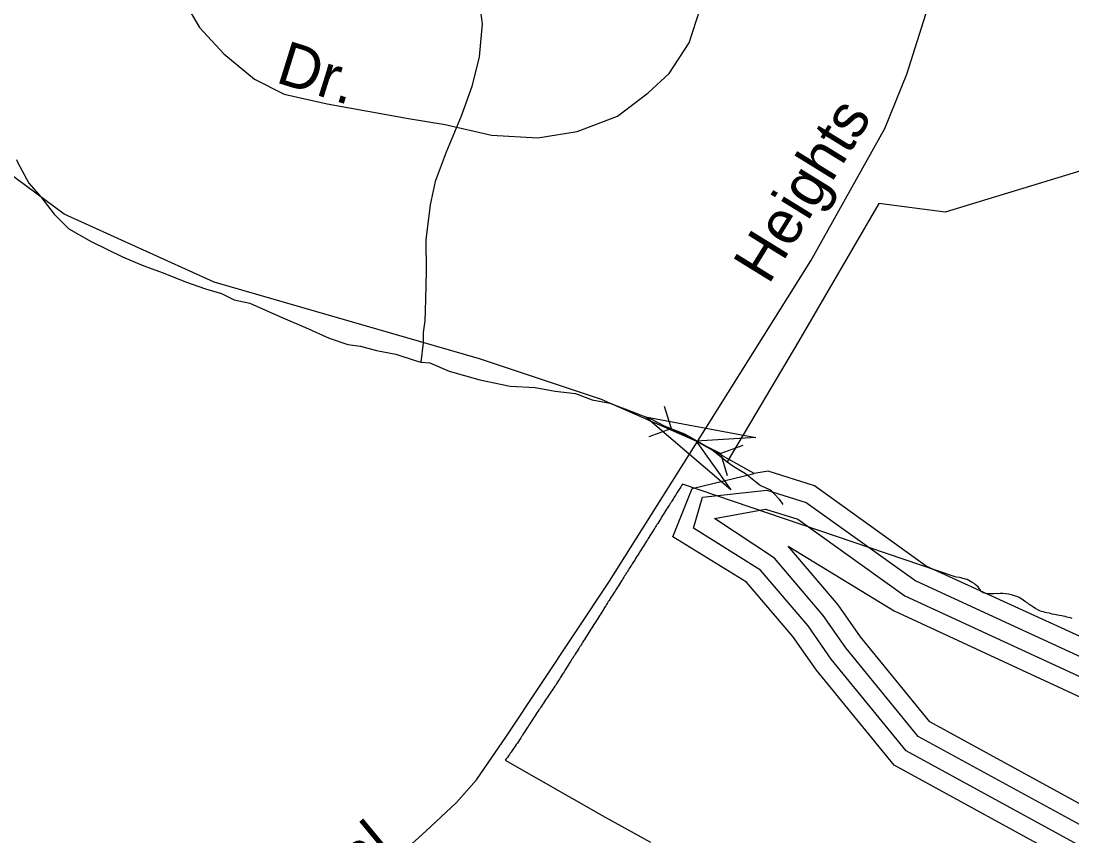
# Model space of a CAD drawing. Extents: x 2260773 to 2342389, y 552869 to 618546.
# Drawn here: x 2325292 to 2327576, y 597717 to 599487 of the extents above; entities that cross this region are included whole.
import ezdxf

# ---------------------------------------------------------------- set-up
doc = ezdxf.new("R2010")
doc.units = 0
for name, color, linetype in [('Exist Boundary Political City Limit New', 7, 'Continuous'), ('Exist Hydrographic Buffer Line', 7, 'Continuous'), ('Exist Hydrographic Creek Single Shore', 7, 'Continuous'), ('Exist Hydrographic Lake Shore', 7, 'Continuous'), ('Exist Hydrographic Misc Water Feature', 7, 'Continuous'), ('Exist Road Non-System Type 51', 7, 'Continuous'), ('Exist Road Non-System Type 51 Label', 7, 'Continuous'), ('Exist Road Secondary Structure Pipe Attributed CELL', 7, 'Continuous'), ('Exist Road Secondary Structure Pipe CELL', 7, 'Continuous'), ('Exist Road Secondary Type 51 Attributed', 7, 'Continuous'), ('Exist Road Secondary Type 51 Label', 7, 'Continuous'), ('Map Preparation Boundary City Limit Buffer Line', 7, 'Continuous')]:
    doc.layers.add(name, color=color, linetype=linetype)

msp = doc.modelspace()

# ---------------------------------------------------------------- linework, layer by layer
at = {"layer": 'Exist Boundary Political City Limit New'}
for points in [[(2327483.2, 598220.2), (2327479.8, 598222.6), (2327475.2, 598225.9), (2327470, 598229.2), (2327466.8, 598231.3), (2327463.2, 598233.4), (2327460.8, 598234.9), (2327456.2, 598236.9), (2327452.8, 598238.3), (2327449, 598239.7), (2327444.2, 598241.2), (2327441.2, 598241.8), (2327438.2, 598242.2), (2327431.2, 598243.1), (2327425.5, 598243.6), (2327419.5, 598243.5), (2327415.2, 598243.3), (2327410.8, 598243.8), (2327405.8, 598243), (2327401.2, 598243), (2327397.2, 598242.9), (2327391.2, 598243.2), (2327386.8, 598244.8), (2327383.2, 598244.9), (2327378.8, 598247.9), (2327376.2, 598252.4), (2327374.2, 598254.9), (2327371.8, 598257.9), (2327368.8, 598260.5), (2327365.8, 598263.1), (2327363.2, 598265.2), (2327359.2, 598267.8), (2327355.5, 598269.8), (2327352, 598271.8), (2327347.8, 598273.9), (2327344.8, 598275), (2327342, 598275.8), (2327339, 598276.6), (2327335.2, 598277.5), (2327331.2, 598278.3), (2327325.2, 598279.3), (2327322, 598280.2), (2326729.2, 598481.5), (2326727.8, 598478.8), (2326727.2, 598478.3), (2326725.8, 598475.7), (2326723.5, 598472.2), (2326721.5, 598468.8), (2326719.2, 598465.4), (2326717.2, 598462.1), (2326715, 598458.4), (2326713, 598455.2), (2326711.2, 598452.8), (2326709.8, 598450.2), (2326707.5, 598446.8), (2326706, 598444.2), (2326704.5, 598441.7), (2326702.8, 598439.2), (2326701.2, 598436.6), (2326699, 598433.2), (2326697, 598429.9), (2326695, 598426.8), (2326692.8, 598423.1), (2326690.5, 598419.8), (2326688.5, 598416.3), (2326686.2, 598412.9), (2326684, 598409.4), (2326682, 598406.2), (2326680, 598402.8), (2326677.8, 598399.4), (2326675.8, 598396), (2326674, 598393.4), (2326672.5, 598390.9), (2326670.8, 598388.4), (2326669.2, 598385.8), (2326667, 598382.5), (2326665, 598379.2), (2326662.8, 598375.6), (2326660.8, 598372.4), (2326658.5, 598368.8), (2326656.5, 598365.6), (2326654.8, 598363), (2326653.2, 598360.5), (2326651.2, 598357.1), (2326649, 598353.8), (2326646.8, 598350.3), (2326644.5, 598346.8), (2326642.5, 598343.6), (2326640.5, 598340.2), (2326638.2, 598336.8), (2326636.2, 598333.4), (2326634.2, 598330.3), (2326631.8, 598326.6), (2326629.8, 598323.2), (2326627.5, 598319.9), (2326625.5, 598316.5), (2326622.8, 598312.4), (2326620, 598308.1)], [(2326620, 598308.1), (2326618.5, 598305.5), (2326617, 598303), (2326615.2, 598300.4), (2326613.8, 598297.9), (2326612, 598295.4), (2326610.5, 598292.8), (2326609, 598290.2), (2326607.2, 598287.8), (2326605.2, 598284.4), (2326603.5, 598281.8), (2326602, 598279.3), (2326600.5, 598276.8), (2326598.8, 598274.2), (2326596.8, 598271), (2326594.5, 598267.5), (2326592.5, 598264.1), (2326590.2, 598260.7), (2326588, 598257.3), (2326586, 598253.9), (2326584.2, 598251.4), (2326582.8, 598248.9), (2326581.2, 598246.3), (2326579.5, 598243.6), (2326577.5, 598240.4), (2326575.2, 598237.1), (2326572.5, 598232.8), (2326572, 598231.9), (2326571.5, 598231.1), (2326570, 598228.6), (2326568.2, 598226.1), (2326566.8, 598223.5), (2326564.5, 598220.1), (2326562.5, 598216.8), (2326560.2, 598213.5), (2326558.2, 598210), (2326556, 598206.7), (2326553.8, 598203.1), (2326551.8, 598199.9), (2326549.5, 598196.5), (2326547.5, 598193.1), (2326545.2, 598189.7), (2326543.8, 598187.2), (2326542.2, 598184.8), (2326540, 598181.2), (2326538.2, 598178.8), (2326536.8, 598176.2), (2326534.5, 598172.8), (2326532.5, 598169.3), (2326530.2, 598166.1), (2326528.2, 598162.7), (2326526, 598159.3), (2326523.5, 598155.1), (2326520.8, 598150.8), (2326518.5, 598147.4), (2326516.5, 598144.1), (2326514.2, 598140.7), (2326512.2, 598137.5), (2326510.5, 598134.8), (2326509, 598132.2), (2326507.5, 598129.7), (2326505.8, 598127.2), (2326504, 598124.5), (2326502.5, 598122.1), (2326500.2, 598118.7), (2326498.2, 598115.4), (2326496.2, 598112), (2326494.5, 598109.4), (2326492.8, 598106.8), (2326490.8, 598103.5), (2326489.2, 598100.9), (2326487.5, 598098.4), (2326485.5, 598095), (2326483.2, 598091.7), (2326481.2, 598088.3), (2326478.5, 598084.2), (2326475.8, 598079.8), (2326473.8, 598076.4), (2326472, 598073.9), (2326470, 598070.7), (2326467.2, 598066.3), (2326465.2, 598062.9), (2326463.5, 598060.4), (2326462, 598057.9), (2326459.8, 598054.6), (2326457.8, 598051.1), (2326455.5, 598047.7), (2326453.8, 598044.9), (2326452, 598042.3), (2326449.8, 598039), (2326447.5, 598035.8), (2326445.2, 598032.2), (2326444.8, 598031.4), (2326444.2, 598030.6), (2326442, 598027.4), (2326439.8, 598024.2), (2326437.5, 598020.8), (2326435.8, 598018.3), (2326434.2, 598015.8), (2326432, 598012.5)], [(2327576.2, 598189.8), (2327572.5, 598190.8), (2327568.5, 598191.8), (2327564.8, 598192.6), (2327560.8, 598193.6), (2327556.8, 598194.4), (2327553.5, 598195.2), (2327549, 598196.1), (2327545, 598196.8), (2327541.2, 598197.6), (2327537.2, 598198.4), (2327533.2, 598199.2), (2327529.5, 598200.1), (2327526, 598200.8), (2327521, 598201.9), (2327517.8, 598202.8), (2327513.8, 598203.8), (2327510, 598204.8), (2327506.2, 598205.9), (2327501.8, 598208.1), (2327496.5, 598211.2), (2327493, 598213.2), (2327490.5, 598214.9), (2327486.5, 598217.8), (2327483.2, 598220.2)], [(2326427.2, 598005.6), (2326425.2, 598002.6), (2326423, 597999.2), (2326421.2, 597996.8), (2326419.8, 597994.2), (2326417.5, 597990.9), (2326415.2, 597987.6), (2326413, 597984.2), (2326410.8, 597980.9), (2326408.5, 597977.6), (2326406.2, 597974.3), (2326404.2, 597971), (2326401.8, 597967.4), (2326399.8, 597964.5), (2326397.5, 597960.9), (2326395.2, 597957.6), (2326393.8, 597955.1), (2326391.5, 597951.8), (2326389, 597947.4), (2326386.8, 597944.1), (2326385.2, 597941.6), (2326383.5, 597939), (2326381.5, 597935.6), (2326379.8, 597933.1), (2326378.2, 597930.6), (2326376.5, 597928.1), (2326375, 597925.6), (2326372.8, 597922.2), (2326370.5, 597918.9), (2326368.2, 597915.6), (2326366, 597912.2), (2326363.2, 597908.1), (2326361, 597905), (2326359.2, 597902.4), (2326357, 597899.3), (2326355.2, 597896.7), (2326353.2, 597894), (2326351, 597891), (2326348.8, 597887.7), (2326346.2, 597884.6), (2326344, 597881.4), (2326561.5, 597757.9), (2326660.2, 597703.4)], [(2326432, 598012.5), (2326429.8, 598009.2), (2326427.2, 598005.6)]]:
    msp.add_lwpolyline(points, dxfattribs=at)
at = {"layer": 'Exist Hydrographic Buffer Line'}
for points in [[(2327876.1, 597659.7), (2327603.6, 597689.7), (2327215.4, 597902.1), (2327052.4, 598101.4), (2327002.2, 598173.5), (2326898.6, 598294.2), (2326753.7, 598385.8), (2326773.2, 598452.7), (2326913, 598468.3), (2326998.1, 598441.3), (2327236.2, 598271), (2327736.7, 598041), (2328045.1, 597974.9), (2328605.7, 598006.2), (2329044.5, 598120.1), (2329557.1, 598323.3), (2329691.7, 598323.1), (2329718.9, 598234.2), (2329746, 598032.9), (2329707.7, 597843.9), (2329688, 597789), (2329618.7, 597723.2), (2329559, 597704.8), (2327876.1, 597659.7)], [(2327877.8, 597699.7), (2327615.9, 597728.6), (2327241.5, 597933.5), (2327084.4, 598125.5), (2327035.2, 598196.3), (2326929.2, 598320.2), (2326799.2, 598406.7), (2326910.1, 598427.2), (2326980, 598405), (2327213, 598238.5), (2327720.1, 598004.6), (2328036.9, 597935.8), (2328608.2, 597966.2), (2329054.8, 598081.4), (2329564.7, 598283.3), (2329676.3, 598283.2), (2329679.4, 598227.9), (2329705.4, 598034.3), (2329669.1, 597854.7), (2329653.7, 597811.4), (2329597.9, 597758.7), (2329552.4, 597744.7), (2327877.8, 597699.7)], [(2327879.4, 597739.8), (2327628.2, 597767.5), (2327267.3, 597964.8), (2327116.2, 598149.6), (2327067.8, 598219.2), (2326959.3, 598346.3), (2327189.6, 598206), (2327703.5, 597968.2), (2328028.7, 597896.6), (2328610.4, 597926.3), (2329064.6, 598042.6), (2329572.5, 598243.3), (2329635.9, 598243.1), (2329665, 598035.6), (2329630.3, 597865.5), (2329577.2, 597794.1), (2327879.4, 597739.8)]]:
    msp.add_lwpolyline(points, dxfattribs=at)
at = {"layer": 'Exist Hydrographic Creek Single Shore'}
msp.add_lwpolyline([(2326885.5, 598504.4), (2326758.8, 598574.9), (2326553.6, 598665.4), (2326288.4, 598753.2), (2325711.4, 598920.2), (2325385.4, 599067.9), (2325242.4, 599173.7)], dxfattribs=at)
at = {"layer": 'Exist Hydrographic Lake Shore'}
for points in [[(2329786.4, 598031.6), (2329746.4, 597833.1), (2329722.4, 597766.4), (2329639.4, 597687.7), (2329565.3, 597664.9), (2327874.5, 597619.6), (2327591.5, 597650.8), (2327189.4, 597870.8), (2327020.4, 598077.3), (2326969.4, 598150.7), (2326868.5, 598268.1), (2326708.4, 598366.6), (2326750.7, 598472.2), (2326885.5, 598504.4)], [(2329786.4, 598031.6), (2329758.5, 598240.5), (2329741.5, 598331.7), (2329707.4, 598363.1), (2329549.4, 598363.3), (2329034.5, 598158.7), (2328603.4, 598046.1), (2328053.5, 598014.1), (2327753.5, 598077.4), (2327259.3, 598303.5), (2327016.3, 598477.5), (2326915.5, 598509.5), (2326885.5, 598504.4)]]:
    msp.add_lwpolyline(points, dxfattribs=at)
at = {"layer": 'Exist Hydrographic Misc Water Feature'}
for points in [[(2326289.8, 599513.1), (2326294.4, 599481.2), (2326287.6, 599409.3), (2326271.8, 599345.1), (2326248.6, 599280.9), (2326215.8, 599202.7), (2326191.8, 599138.6), (2326181, 599088.3), (2326171.7, 599012.2), (2326172.3, 598944.4), (2326170.9, 598882.2), (2326169.7, 598836.2), (2326165.8, 598810.4), (2326166, 598788.5), (2326160.7, 598746.3)], [(2328154.8, 599347.3), (2327730.9, 599203), (2327300.3, 599072.4), (2327156.4, 599090.8), (2326981.5, 598791), (2326826.7, 598529.7)], [(2325282.2, 599186.6), (2325284.3, 599180.7), (2325308.5, 599134.9), (2325335.1, 599105.3), (2325363.6, 599067.8), (2325395.8, 599036.1), (2325444.4, 599008.6), (2325512.3, 598975.2), (2325558.8, 598955.6), (2325600.9, 598940), (2325649.1, 598920.6), (2325692.7, 598905.5), (2325727.2, 598895.4), (2325755.3, 598881.9), (2325789.1, 598874.3), (2325855.7, 598844.9), (2325910.1, 598821.7), (2325961.8, 598798.1), (2326002.2, 598784.7), (2326029.8, 598780.9), (2326064.1, 598771.4), (2326106.1, 598763.8), (2326148.6, 598750.1), (2326160.7, 598746.3)], [(2326160.7, 598746.3), (2326180.3, 598744.5), (2326222.4, 598726.9), (2326289, 598707.9), (2326354.6, 598694.4), (2326409, 598691.1), (2326452.9, 598683.6), (2326496.9, 598677.9), (2326533.2, 598664.2), (2326571.2, 598656.9), (2326619.2, 598639.2), (2326663.4, 598621.9), (2326689.7, 598607.9), (2326734, 598590.7), (2326792.2, 598557.2), (2326822.2, 598533.5), (2326826.7, 598529.7)], [(2326826.7, 598529.7), (2326840.8, 598519.8), (2326866.7, 598504.2), (2326898.8, 598478.2), (2326921, 598468.8), (2326939.4, 598448.6), (2326947.7, 598436.8)]]:
    msp.add_lwpolyline(points, dxfattribs=at)
at = {"layer": 'Exist Road Non-System Type 51'}
msp.add_lwpolyline([(2325634, 599551.2), (2325679.6, 599473.3), (2325732.8, 599416.2), (2325799.3, 599361.1), (2325863.9, 599328.8), (2325957.1, 599307.8), (2326133.8, 599275.5), (2326213.6, 599262.2), (2326314.3, 599239.4), (2326415, 599233.7), (2326500.6, 599247), (2326588, 599280.3), (2326654.5, 599331.6), (2326700.1, 599373.5), (2326743.8, 599440), (2326776.1, 599538.9)], dxfattribs=at)
at = {"layer": 'Exist Road Secondary Structure Pipe Attributed CELL'}
msp.add_lwpolyline([(2326834.2, 598469), (2326648.7, 598627.3), (2326888.5, 598583), (2326758.8, 598574.9)], close=True, dxfattribs=at)
at = {"layer": 'Exist Road Secondary Structure Pipe CELL'}
for p, q in [((2326689.9, 598650.5), (2326704.7, 598601.9)), ((2326657, 598584.6), (2326704.7, 598601.9)), ((2326704.7, 598601.9), (2326812.8, 598547.8)), ((2326860.5, 598565.2), (2326812.8, 598547.8)), ((2326827.6, 598499.2), (2326812.8, 598547.8))]:
    msp.add_line(p, q, dxfattribs=at)
at = {"layer": 'Exist Road Secondary Type 51 Attributed'}
msp.add_lwpolyline([(2325729, 597334), (2325915.3, 597501.4), (2326033.1, 597602.2), (2326171.8, 597727.7), (2326238.3, 597789.5), (2326282, 597838.9), (2326346.6, 597934), (2326570.9, 598270.6), (2326778, 598599.5), (2327008, 598966.5), (2327169.5, 599253.7), (2327217, 599371.6), (2327262.6, 599516.1), (2327289.2, 599632.1), (2327302.5, 599698.6), (2327312, 599759.5), (2327342.4, 600000), (2327405.8, 600533.6), (2327407.6, 600551.2), (2327534.4, 601799.8)], dxfattribs=at)
at = {"layer": 'Map Preparation Boundary City Limit Buffer Line'}
for points in [[(2327483.2, 598220.2), (2327479.8, 598222.6), (2327475.2, 598225.9), (2327470, 598229.2), (2327466.8, 598231.3), (2327463.2, 598233.4), (2327460.8, 598234.9), (2327456.2, 598236.9), (2327452.8, 598238.3), (2327449, 598239.7), (2327444.2, 598241.2), (2327441.2, 598241.8), (2327438.2, 598242.2), (2327431.2, 598243.1), (2327425.5, 598243.6), (2327419.5, 598243.5), (2327415.2, 598243.3), (2327410.8, 598243.8), (2327405.8, 598243), (2327401.2, 598243), (2327397.2, 598242.9), (2327391.2, 598243.2), (2327386.8, 598244.8), (2327383.2, 598244.9), (2327378.8, 598247.9), (2327376.2, 598252.4), (2327374.2, 598254.9), (2327371.8, 598257.9), (2327368.8, 598260.5), (2327365.8, 598263.1), (2327363.2, 598265.2), (2327359.2, 598267.8), (2327355.5, 598269.8), (2327352, 598271.8), (2327347.8, 598273.9), (2327344.8, 598275), (2327342, 598275.8), (2327339, 598276.6), (2327335.2, 598277.5), (2327331.2, 598278.3), (2327325.2, 598279.3), (2327322, 598280.2), (2326729.2, 598481.5), (2326727.8, 598478.8), (2326727.2, 598478.3), (2326725.8, 598475.7), (2326723.5, 598472.2), (2326721.5, 598468.8), (2326719.2, 598465.4), (2326717.2, 598462.1), (2326715, 598458.4), (2326713, 598455.2), (2326711.2, 598452.8), (2326709.8, 598450.2), (2326707.5, 598446.8), (2326706, 598444.2), (2326704.5, 598441.7), (2326702.8, 598439.2), (2326701.2, 598436.6), (2326699, 598433.2), (2326697, 598429.9), (2326695, 598426.8), (2326692.8, 598423.1), (2326690.5, 598419.8), (2326688.5, 598416.3), (2326686.2, 598412.9), (2326684, 598409.4), (2326682, 598406.2), (2326680, 598402.8), (2326677.8, 598399.4), (2326675.8, 598396), (2326674, 598393.4), (2326672.5, 598390.9), (2326670.8, 598388.4), (2326669.2, 598385.8), (2326667, 598382.5), (2326665, 598379.2), (2326662.8, 598375.6), (2326660.8, 598372.4), (2326658.5, 598368.8), (2326656.5, 598365.6), (2326654.8, 598363), (2326653.2, 598360.5), (2326651.2, 598357.1), (2326649, 598353.8), (2326646.8, 598350.3), (2326644.5, 598346.8), (2326642.5, 598343.6), (2326640.5, 598340.2), (2326638.2, 598336.8), (2326636.2, 598333.4), (2326634.2, 598330.3), (2326631.8, 598326.6), (2326629.8, 598323.2), (2326627.5, 598319.9), (2326625.5, 598316.5), (2326622.8, 598312.4), (2326620, 598308.1)], [(2326620, 598308.1), (2326618.5, 598305.5), (2326617, 598303), (2326615.2, 598300.4), (2326613.8, 598297.9), (2326612, 598295.4), (2326610.5, 598292.8), (2326609, 598290.2), (2326607.2, 598287.8), (2326605.2, 598284.4), (2326603.5, 598281.8), (2326602, 598279.3), (2326600.5, 598276.8), (2326598.8, 598274.2), (2326596.8, 598271), (2326594.5, 598267.5), (2326592.5, 598264.1), (2326590.2, 598260.7), (2326588, 598257.3), (2326586, 598253.9), (2326584.2, 598251.4), (2326582.8, 598248.9), (2326581.2, 598246.3), (2326579.5, 598243.6), (2326577.5, 598240.4), (2326575.2, 598237.1), (2326572.5, 598232.8), (2326572, 598231.9), (2326571.5, 598231.1), (2326570, 598228.6), (2326568.2, 598226.1), (2326566.8, 598223.5), (2326564.5, 598220.1), (2326562.5, 598216.8), (2326560.2, 598213.5), (2326558.2, 598210), (2326556, 598206.7), (2326553.8, 598203.1), (2326551.8, 598199.9), (2326549.5, 598196.5), (2326547.5, 598193.1), (2326545.2, 598189.7), (2326543.8, 598187.2), (2326542.2, 598184.8), (2326540, 598181.2), (2326538.2, 598178.8), (2326536.8, 598176.2), (2326534.5, 598172.8), (2326532.5, 598169.3), (2326530.2, 598166.1), (2326528.2, 598162.7), (2326526, 598159.3), (2326523.5, 598155.1), (2326520.8, 598150.8), (2326518.5, 598147.4), (2326516.5, 598144.1), (2326514.2, 598140.7), (2326512.2, 598137.5), (2326510.5, 598134.8), (2326509, 598132.2), (2326507.5, 598129.7), (2326505.8, 598127.2), (2326504, 598124.5), (2326502.5, 598122.1), (2326500.2, 598118.7), (2326498.2, 598115.4), (2326496.2, 598112), (2326494.5, 598109.4), (2326492.8, 598106.8), (2326490.8, 598103.5), (2326489.2, 598100.9), (2326487.5, 598098.4), (2326485.5, 598095), (2326483.2, 598091.7), (2326481.2, 598088.3), (2326478.5, 598084.2), (2326475.8, 598079.8), (2326473.8, 598076.4), (2326472, 598073.9), (2326470, 598070.7), (2326467.2, 598066.3), (2326465.2, 598062.9), (2326463.5, 598060.4), (2326462, 598057.9), (2326459.8, 598054.6), (2326457.8, 598051.1), (2326455.5, 598047.7), (2326453.8, 598044.9), (2326452, 598042.3), (2326449.8, 598039), (2326447.5, 598035.8), (2326445.2, 598032.2), (2326444.8, 598031.4), (2326444.2, 598030.6), (2326442, 598027.4), (2326439.8, 598024.2), (2326437.5, 598020.8), (2326435.8, 598018.3), (2326434.2, 598015.8), (2326432, 598012.5)], [(2327576.2, 598189.8), (2327572.5, 598190.8), (2327568.5, 598191.8), (2327564.8, 598192.6), (2327560.8, 598193.6), (2327556.8, 598194.4), (2327553.5, 598195.2), (2327549, 598196.1), (2327545, 598196.8), (2327541.2, 598197.6), (2327537.2, 598198.4), (2327533.2, 598199.2), (2327529.5, 598200.1), (2327526, 598200.8), (2327521, 598201.9), (2327517.8, 598202.8), (2327513.8, 598203.8), (2327510, 598204.8), (2327506.2, 598205.9), (2327501.8, 598208.1), (2327496.5, 598211.2), (2327493, 598213.2), (2327490.5, 598214.9), (2327486.5, 598217.8), (2327483.2, 598220.2)], [(2326427.2, 598005.6), (2326425.2, 598002.6), (2326423, 597999.2), (2326421.2, 597996.8), (2326419.8, 597994.2), (2326417.5, 597990.9), (2326415.2, 597987.6), (2326413, 597984.2), (2326410.8, 597980.9), (2326408.5, 597977.6), (2326406.2, 597974.3), (2326404.2, 597971), (2326401.8, 597967.4), (2326399.8, 597964.5), (2326397.5, 597960.9), (2326395.2, 597957.6), (2326393.8, 597955.1), (2326391.5, 597951.8), (2326389, 597947.4), (2326386.8, 597944.1), (2326385.2, 597941.6), (2326383.5, 597939), (2326381.5, 597935.6), (2326379.8, 597933.1), (2326378.2, 597930.6), (2326376.5, 597928.1), (2326375, 597925.6), (2326372.8, 597922.2), (2326370.5, 597918.9), (2326368.2, 597915.6), (2326366, 597912.2), (2326363.2, 597908.1), (2326361, 597905), (2326359.2, 597902.4), (2326357, 597899.3), (2326355.2, 597896.7), (2326353.2, 597894), (2326351, 597891), (2326348.8, 597887.7), (2326346.2, 597884.6), (2326344, 597881.4), (2326561.5, 597757.9), (2326660.2, 597703.4)], [(2326432, 598012.5), (2326429.8, 598009.2), (2326427.2, 598005.6)]]:
    msp.add_lwpolyline(points, dxfattribs=at)

# ---------------------------------------------------------------- texts
at = {"layer": 'Exist Road Non-System Type 51 Label'}
msp.add_text('Dr.', height=95, rotation=342.6387, dxfattribs=at).set_placement((2325842.9, 599354.9))
at = {"layer": 'Exist Road Secondary Type 51 Label'}
for s, rotation, p in [('Heights', 58.3668, (2326916.5, 598912.7)), ('Central', 39.6123, (2325790.5, 597422.2))]:
    msp.add_text(s, height=95, rotation=rotation, dxfattribs=at).set_placement(p)

doc.saveas('drawing.dxf')
